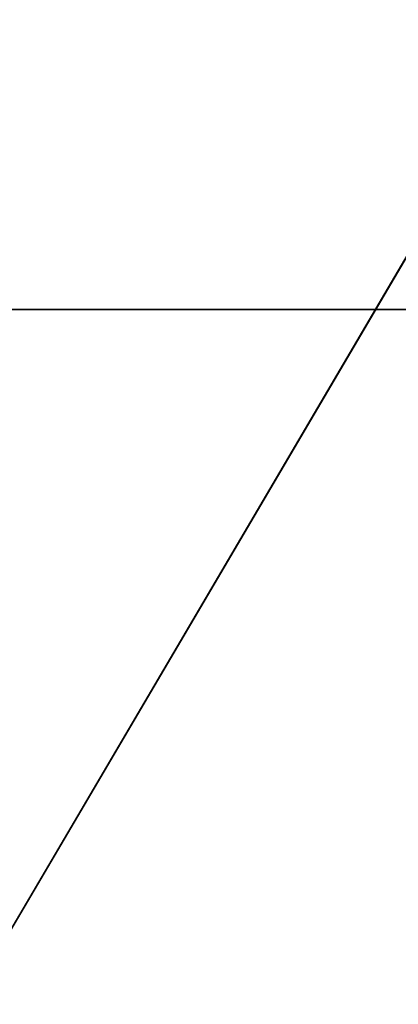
# Model space of a CAD drawing. Header units: millimetres. Extents: x -41 to 11, y -3 to 963.
# Tile 802 of 1056: x -39.859 to -39.25, y 859.083 to 860.666. Entities that reach past the tile are written whole.
import ezdxf

# ---------------------------------------------------------------- set-up
doc = ezdxf.new("R2010")
doc.units = ezdxf.units.MM
doc.header["$LTSCALE"] = 65.185185
for name, color, linetype in [('3163', 7, 'CONTINUOUS'), ('3165', 7, 'CONTINUOUS'), ('3212', 7, 'CONTINUOUS'), ('3226', 7, 'CONTINUOUS'), ('3227', 7, 'CONTINUOUS')]:
    doc.layers.add(name, color=color, linetype=linetype)

msp = doc.modelspace()

# ---------------------------------------------------------------- linework, layer by layer
at = {"layer": '3163', "linetype": 'Continuous'}
for points in [[(9.125, 857.5, 93.5), (9.125, 942.5, 93.5), (-40.875, 857.5, 93.5), (9.125, 857.5, 93.5)], [(9.125, 942.5, 93.5), (-40.875, 942.5, 93.5), (-40.875, 857.5, 93.5), (9.125, 942.5, 93.5)]]:
    msp.add_3dface(points, dxfattribs=at)
at = {"layer": '3165', "linetype": 'Continuous'}
for points in [[(-40.875, 942.5, 8.5), (9.125, 857.5, 8.5), (-40.875, 857.5, 8.5), (-40.875, 942.5, 8.5)], [(9.125, 942.5, 8.5), (9.125, 857.5, 8.5), (-40.875, 942.5, 8.5), (9.125, 942.5, 8.5)]]:
    msp.add_3dface(points, dxfattribs=at)
at = {"layer": '3212', "linetype": 'Continuous'}
for points in [[(-15.675, 860.2, 45), (-40.875, 860.2, 90.8), (-15.675, 860.2, 57), (-15.675, 860.2, 45)], [(-40.875, 860.2, 90.8), (-15.675, 860.2, 45), (-15.675, 860.2, 11.2), (-40.875, 860.2, 90.8)], [(-40.875, 860.2, 11.2), (-40.875, 860.2, 90.8), (-15.675, 860.2, 11.2), (-40.875, 860.2, 11.2)], [(-40.875, 860.2, 90.8), (-15.675, 860.2, 90.8), (-15.675, 860.2, 57), (-40.875, 860.2, 90.8)]]:
    msp.add_3dface(points, dxfattribs=at)
at = {"layer": '3226', "linetype": 'Continuous'}
for points in [[(-40.875, 860.2, 90.8), (-40.875, 939.8, 90.8), (-15.675, 860.2, 90.8), (-40.875, 860.2, 90.8)], [(-40.875, 939.8, 90.8), (-15.675, 939.8, 90.8), (-15.675, 860.2, 90.8), (-40.875, 939.8, 90.8)]]:
    msp.add_3dface(points, dxfattribs=at)
at = {"layer": '3227', "linetype": 'Continuous'}
for points in [[(-15.675, 939.8, 11.2), (-40.875, 860.2, 11.2), (-15.675, 860.2, 11.2), (-15.675, 939.8, 11.2)], [(-40.875, 939.8, 11.2), (-40.875, 860.2, 11.2), (-15.675, 939.8, 11.2), (-40.875, 939.8, 11.2)]]:
    msp.add_3dface(points, dxfattribs=at)

doc.saveas('drawing.dxf')
